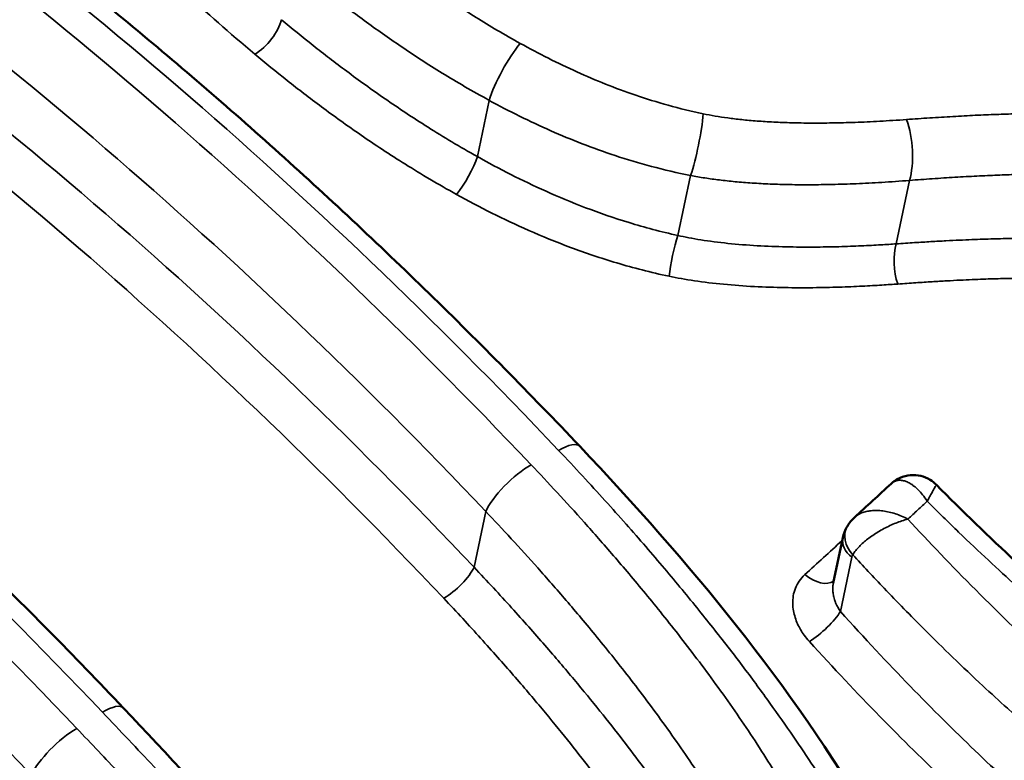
# Model space of a CAD drawing. Header units: millimetres. Extents: x 0 to 14369, y -869 to 2970.
# Tile 756 of 787: x 3840.55 to 3843.73, y 1910.87 to 1913.27. Entities that reach past the tile are written whole.
import ezdxf

# ---------------------------------------------------------------- set-up
doc = ezdxf.new("R2010")
doc.units = ezdxf.units.MM
doc.header["$LTSCALE"] = 10
doc.layers.add('Sichtbar (ISO)', color=7, linetype='Continuous', lineweight=50)
doc.layers.add('Sichtbar schmal (ISO)', color=7, linetype='Continuous', lineweight=35)

msp = doc.modelspace()

# ---------------------------------------------------------------- linework, layer by layer
at = {"layer": 'Sichtbar (ISO)'}
msp.add_line((3843.2114, 1911.5897), (3843.1805, 1911.4428), dxfattribs=at)
msp.add_ellipse((3843.3093, 1911.569), major_axis=(-0.0978, 0.0206), ratio=0.686712, start_param=6.283027, end_param=6.283179, dxfattribs=at)
for points, knots in [([(3842.3601, 1911.8859), (3842.1994, 1912.0554), (3842.0367, 1912.2205), (3841.7078, 1912.5411), (3841.5415, 1912.6966), (3841.2061, 1912.9975), (3841.0369, 1913.1429), (3840.6962, 1913.4231), (3840.5246, 1913.5578), (3840.1799, 1913.8161), (3840.0067, 1913.9397), (3839.8329, 1914.0575)], [3.4592064, 3.4592064, 3.4592064, 3.4592064, 3.5203651, 3.5203651, 3.5815237, 3.5815237, 3.6426824, 3.6426824, 3.703841, 3.703841, 3.7649997, 3.7649997, 3.7649997, 3.7649997]), ([(3840.8845, 1911.0388), (3840.724, 1911.2081), (3840.5615, 1911.3729), (3840.2329, 1911.693), (3840.0669, 1911.8483), (3839.7318, 1912.1488), (3839.5628, 1912.294), (3839.2225, 1912.5737), (3839.0512, 1912.7083), (3838.7069, 1912.9662), (3838.5339, 1913.0897), (3838.3603, 1913.2073)], [3.4595831, 3.4595831, 3.4595831, 3.4595831, 3.5206665, 3.5206665, 3.5817498, 3.5817498, 3.6428331, 3.6428331, 3.7039164, 3.7039164, 3.7649997, 3.7649997, 3.7649997, 3.7649997]), ([(3843.3676, 1911.7647), (3843.3761, 1911.7725), (3843.3861, 1911.7791), (3843.4071, 1911.7884), (3843.4184, 1911.7913), (3843.4409, 1911.7933), (3843.4523, 1911.7924), (3843.4739, 1911.7872), (3843.4844, 1911.7828), (3843.5011, 1911.7726), (3843.5078, 1911.7672), (3843.5137, 1911.7612)], [0, 0, 0, 0, 0.00352557, 0.00352557, 0.00696336, 0.00696336, 0.01034051, 0.01034051, 0.01369874, 0.01369874, 0.01628336, 0.01628336, 0.01628336, 0.01628336])]:
    msp.add_open_spline(points, degree=3, knots=knots, dxfattribs=at)
for points in [[(3842.3601, 1911.8859), (3842.7116, 1911.5149), (3843.0471, 1911.1126), (3843.3042, 1910.669)], [(3843.2487, 1911.6555), (3843.2884, 1911.6919), (3843.328, 1911.7283), (3843.3676, 1911.7647)], [(3843.5137, 1911.7612), (3843.681, 1911.5924), (3843.8579, 1911.4237), (3844.0532, 1911.2777)], [(3843.2258, 1911.6272), (3843.2319, 1911.6377), (3843.2398, 1911.6473), (3843.2487, 1911.6555)], [(3843.2114, 1911.5897), (3843.2142, 1911.6028), (3843.219, 1911.6156), (3843.2258, 1911.6272)], [(3840.8845, 1911.0388), (3841.1689, 1910.7389), (3841.4481, 1910.4195), (3841.7698, 1910.1314)]]:
    msp.add_open_spline(points, degree=3, dxfattribs=at)
at = {"layer": 'Sichtbar schmal (ISO)'}
for p, q in [((3842.029, 1912.8231), (3842.0674, 1913.0052)), ((3842.6779, 1912.5679), (3842.7188, 1912.7621)), ((3843.3837, 1912.5408), (3843.427, 1912.7461)), ((3842.0183, 1911.4943), (3842.0564, 1911.6751)), ((3843.2405, 1911.5267), (3843.2034, 1911.3512)), ((3842.5086, 1911.4859), (3842.5083, 1911.4862))]:
    msp.add_line(p, q, dxfattribs=at)
for centre, major_axis, ratio, start_param, end_param in [((3841.8316, 1906.2524), (6.055, -10.4876), 0.57735, 1.736719, 2.266465), ((3841.7256, 1906.1912), (5.98, -10.3577), 0.57735, 1.732164, 2.27068), ((3841.7256, 1906.1912), (5.855, -10.1412), 0.57735, 1.72286, 2.273435), ((3841.6549, 1906.1504), (5.805, -10.0546), 0.57735, 1.72286, 2.273435), ((3839.0168, 1904.6273), (-6.055, 10.4876), 0.57735, 5.105332, 5.408057), ((3838.931, 1904.5777), (6.055, -10.4876), 0.57735, 1.964116, 2.266465), ((3838.8249, 1904.5165), (5.98, -10.3577), 0.57735, 1.964116, 2.27068), ((3838.8249, 1904.5165), (5.855, -10.1412), 0.57735, 1.960268, 2.273435), ((3838.7542, 1904.4757), (5.805, -10.0546), 0.57735, 1.960268, 2.273436), ((3841.3244, 1913.2255), (0.064, 0.0768), 0.43875, 4.014642, 5.585438), ((3837.5442, 1903.7771), (-6.055, 10.4876), 0.57735, 5.105709, 5.408057), ((3842.1382, 1913.089), (-0.0724, -0.1314), 0.206552, 3.96146, 5.512117), ((3837.4584, 1903.7275), (6.055, -10.4876), 0.57735, 1.963739, 2.266465), ((3837.3523, 1903.6663), (5.98, -10.3577), 0.57735, 1.963739, 2.27068), ((3842.7256, 1912.8654), (-0.03, -0.147), 0.128597, 0.817546, 2.310372), ((3843.3801, 1912.8501), (0.0115, -0.1496), 0.369637, 0.774109, 2.213817), ((3841.9818, 1912.7673), (0.0487, 0.0873), 0.201333, 3.964823, 5.513195), ((3842.6734, 1912.499), (0.0209, 0.0978), 0.13714, 0.81878, 2.299951), ((3843.415, 1912.4715), (-0.0069, 0.0998), 0.376307, 0.776943, 2.196385), ((3842.2512, 1911.7827), (0.1089, 0.1032), 0.312644, 0, 0.917484), ((3842.1625, 1911.7363), (-0.1089, -0.1032), 0.312928, 4.059001, 5.629798), ((3843.3122, 1911.5769), (-0.0864, 0.0503), 0.770636, 0.000048, 1.179805), ((3843.7516, 1911.4841), (-11.1079, -10.1101), 0.029076, 4.734833, 4.745653), ((3843.3093, 1911.569), (-0.0978, 0.0206), 0.686712, 0, 0.944702), ((3843.2386, 1911.6365), (-0.0675, 0.0738), 0.617646, 1.785431, 1.796258), ((3843.2639, 1911.5098), (-0.0124, 0.0318), 0.651479, 0.471806, 0.782707), ((3841.9476, 1911.4535), (0.0727, 0.0686), 0.310024, 4.059768, 5.630564), ((3843.1188, 1911.5268), (0.0675, -0.0738), 0.617227, 4.923701, 6.193121), ((3843.1346, 1911.3088), (-0.0741, -0.0672), 0.244724, 0.924474, 2.488672), ((3840.7757, 1910.9356), (0.1089, 0.1032), 0.312928, 6.283185, 7.200594), ((3840.6928, 1910.883), (-0.1089, -0.1032), 0.312644, 4.059077, 5.629873)]:
    msp.add_ellipse(centre, major_axis=major_axis, ratio=ratio, start_param=start_param, end_param=end_param, dxfattribs=at)
for points, knots in [([(3840.7543, 1913.7262), (3840.8002, 1913.6632), (3840.8515, 1913.6002), (3840.9062, 1913.5386), (3840.9609, 1913.4771), (3841.019, 1913.417), (3841.0855, 1913.3536), (3841.1519, 1913.2901), (3841.2267, 1913.2232), (3841.3091, 1913.1546)], [0, 0, 0, 0, 0.3333333, 0.3333333, 0.3333333, 0.6666667, 0.6666667, 0.6666667, 1, 1, 1, 1]), ([(3841.5616, 1913.6117), (3841.5996, 1913.58), (3841.6374, 1913.5495), (3841.6744, 1913.5205), (3841.7114, 1913.4915), (3841.7475, 1913.464), (3841.7845, 1913.4368), (3841.8215, 1913.4097), (3841.8593, 1913.3828), (3841.899, 1913.3558), (3841.9386, 1913.3287), (3841.9802, 1913.3015), (3842.0247, 1913.2738), (3842.0693, 1913.246), (3842.1169, 1913.2177), (3842.1677, 1913.1896)], [0, 0, 0, 0, 0.2, 0.2, 0.2, 0.4, 0.4, 0.4, 0.6, 0.6, 0.6, 0.8, 0.8, 0.8, 1, 1, 1, 1]), ([(3841.4326, 1913.4441), (3841.4717, 1913.4115), (3841.5107, 1913.38), (3841.549, 1913.3501), (3841.5873, 1913.3201), (3841.6249, 1913.2917), (3841.6634, 1913.2635), (3841.702, 1913.2353), (3841.7415, 1913.2074), (3841.7831, 1913.1792), (3841.8247, 1913.1511), (3841.8683, 1913.1226), (3841.9155, 1913.0935), (3841.9627, 1913.0644), (3842.0135, 1913.0347), (3842.0674, 1913.0052)], [0, 0, 0, 0, 0.2, 0.2, 0.2, 0.4, 0.4, 0.4, 0.6, 0.6, 0.6, 0.8, 0.8, 0.8, 1, 1, 1, 1]), ([(3841.3951, 1913.2663), (3841.4284, 1913.2385), (3841.4629, 1913.2104), (3841.4979, 1913.1827), (3841.5329, 1913.1551), (3841.5682, 1913.1279), (3841.6067, 1913.0992), (3841.6452, 1913.0705), (3841.687, 1913.0403), (3841.7307, 1913.0101), (3841.7745, 1912.9798), (3841.8201, 1912.9494), (3841.8696, 1912.9182), (3841.9191, 1912.8869), (3841.9724, 1912.8549), (3842.029, 1912.8231)], [0, 0, 0, 0, 0.2, 0.2, 0.2, 0.4, 0.4, 0.4, 0.6, 0.6, 0.6, 0.8, 0.8, 0.8, 1, 1, 1, 1]), ([(3842.1677, 1913.1896), (3842.2279, 1913.1563), (3842.2896, 1913.1252), (3842.3511, 1913.0974), (3842.4126, 1913.0695), (3842.4738, 1913.0449), (3842.5412, 1913.022), (3842.6085, 1912.9991), (3842.682, 1912.9779), (3842.7598, 1912.9616)], [0.0000001, 0.0000001, 0.0000001, 0.0000001, 0.3333333, 0.3333333, 0.3333333, 0.6666667, 0.6666667, 0.6666667, 1, 1, 1, 1]), ([(3841.3091, 1913.1546), (3841.343, 1913.1263), (3841.3782, 1913.0977), (3841.4139, 1913.0694), (3841.4496, 1913.0412), (3841.4858, 1913.0134), (3841.5253, 1912.9841), (3841.5648, 1912.9547), (3841.6077, 1912.9239), (3841.6527, 1912.8928), (3841.6978, 1912.8618), (3841.7449, 1912.8306), (3841.7961, 1912.7985), (3841.8473, 1912.7665), (3841.9024, 1912.7335), (3841.9615, 1912.7007)], [0, 0, 0, 0, 0.2, 0.2, 0.2, 0.4, 0.4, 0.4, 0.6, 0.6, 0.6, 0.8, 0.8, 0.8, 0.9999999, 0.9999999, 0.9999999, 0.9999999]), ([(3842.0674, 1913.0052), (3842.1319, 1912.97), (3842.199, 1912.9367), (3842.2663, 1912.9071), (3842.3335, 1912.8774), (3842.4006, 1912.8511), (3842.4752, 1912.8264), (3842.5499, 1912.8018), (3842.6321, 1912.7792), (3842.7188, 1912.7621)], [0.0000001, 0.0000001, 0.0000001, 0.0000001, 0.3333333, 0.3333333, 0.3333333, 0.6666667, 0.6666667, 0.6666667, 1, 1, 1, 1]), ([(3842.7598, 1912.9616), (3842.7723, 1912.959), (3842.7853, 1912.9566), (3842.7984, 1912.9544), (3842.8115, 1912.9521), (3842.8247, 1912.9501), (3842.8389, 1912.9482), (3842.8531, 1912.9463), (3842.8683, 1912.9444), (3842.8841, 1912.9428), (3842.8999, 1912.9411), (3842.9164, 1912.9396), (3842.9336, 1912.9383), (3842.9508, 1912.937), (3842.9688, 1912.9359), (3842.9875, 1912.9349), (3843.0063, 1912.9339), (3843.0257, 1912.9332), (3843.046, 1912.9326), (3843.0662, 1912.9321), (3843.0872, 1912.9318), (3843.109, 1912.9317), (3843.1308, 1912.9316), (3843.1534, 1912.9317), (3843.177, 1912.9321), (3843.2006, 1912.9324), (3843.2252, 1912.9331), (3843.2508, 1912.934), (3843.2764, 1912.9349), (3843.3031, 1912.9361), (3843.3308, 1912.9376), (3843.3586, 1912.9392), (3843.3875, 1912.941), (3843.4175, 1912.9432)], [0, 0, 0, 0, 0.0909091, 0.0909091, 0.0909091, 0.1818182, 0.1818182, 0.1818182, 0.2727273, 0.2727273, 0.2727273, 0.3636364, 0.3636364, 0.3636364, 0.4545455, 0.4545455, 0.4545455, 0.5454545, 0.5454545, 0.5454545, 0.6363636, 0.6363636, 0.6363636, 0.7272727, 0.7272727, 0.7272727, 0.8181818, 0.8181818, 0.8181818, 0.9090909, 0.9090909, 0.9090909, 1, 1, 1, 1]), ([(3843.4175, 1912.9432), (3843.4425, 1912.945), (3843.4674, 1912.9467), (3843.4924, 1912.9484), (3843.5174, 1912.95), (3843.5424, 1912.9515), (3843.5671, 1912.9529), (3843.5919, 1912.9544), (3843.6163, 1912.9556), (3843.6398, 1912.9568), (3843.6634, 1912.9579), (3843.686, 1912.9588), (3843.7076, 1912.9596), (3843.7293, 1912.9604), (3843.75, 1912.9611), (3843.7697, 1912.9616), (3843.7894, 1912.9621), (3843.8083, 1912.9624), (3843.8263, 1912.9626), (3843.8442, 1912.9628), (3843.8614, 1912.9629), (3843.8779, 1912.9629), (3843.8944, 1912.9628), (3843.9101, 1912.9626), (3843.9251, 1912.9623), (3843.9402, 1912.962), (3843.9545, 1912.9616), (3843.9688, 1912.961), (3843.9831, 1912.9604), (3843.9974, 1912.9596), (3844.0128, 1912.9585), (3844.0283, 1912.9574), (3844.0449, 1912.956), (3844.0623, 1912.9539)], [0, 0, 0, 0, 0.0909091, 0.0909091, 0.0909091, 0.1818182, 0.1818182, 0.1818182, 0.2727273, 0.2727273, 0.2727273, 0.3636364, 0.3636364, 0.3636364, 0.4545455, 0.4545455, 0.4545455, 0.5454545, 0.5454545, 0.5454545, 0.6363636, 0.6363636, 0.6363636, 0.7272727, 0.7272727, 0.7272727, 0.8181818, 0.8181818, 0.8181818, 0.9090909, 0.9090909, 0.9090909, 0.9999995, 0.9999995, 0.9999995, 0.9999995]), ([(3842.029, 1912.8231), (3842.0643, 1912.8033), (3842.1009, 1912.7838), (3842.1376, 1912.7652), (3842.1744, 1912.7466), (3842.2113, 1912.7289), (3842.2513, 1912.711), (3842.2913, 1912.693), (3842.3345, 1912.675), (3842.3792, 1912.6579), (3842.424, 1912.6409), (3842.4704, 1912.6247), (3842.52, 1912.6095), (3842.5696, 1912.5943), (3842.6225, 1912.5801), (3842.6779, 1912.5679)], [0, 0, 0, 0, 0.2, 0.2, 0.2, 0.4, 0.4, 0.4, 0.6, 0.6, 0.6, 0.8, 0.8, 0.8, 0.9999991, 0.9999991, 0.9999991, 0.9999991]), ([(3842.7188, 1912.7621), (3842.7341, 1912.7591), (3842.7496, 1912.7565), (3842.7651, 1912.7541), (3842.7805, 1912.7517), (3842.7958, 1912.7496), (3842.8121, 1912.7476), (3842.8283, 1912.7456), (3842.8454, 1912.7437), (3842.8631, 1912.742), (3842.8807, 1912.7404), (3842.8989, 1912.7389), (3842.9178, 1912.7377), (3842.9366, 1912.7364), (3842.9562, 1912.7353), (3842.9764, 1912.7345), (3842.9966, 1912.7337), (3843.0175, 1912.733), (3843.0391, 1912.7326), (3843.0607, 1912.7322), (3843.083, 1912.732), (3843.106, 1912.7321), (3843.129, 1912.7322), (3843.1528, 1912.7325), (3843.1776, 1912.733), (3843.2023, 1912.7336), (3843.2279, 1912.7344), (3843.2546, 1912.7356), (3843.2812, 1912.7367), (3843.3089, 1912.7381), (3843.3376, 1912.7399), (3843.3663, 1912.7416), (3843.3961, 1912.7437), (3843.427, 1912.7461)], [0, 0, 0, 0, 0.0909091, 0.0909091, 0.0909091, 0.1818182, 0.1818182, 0.1818182, 0.2727273, 0.2727273, 0.2727273, 0.3636364, 0.3636364, 0.3636364, 0.4545455, 0.4545455, 0.4545455, 0.5454545, 0.5454545, 0.5454545, 0.6363636, 0.6363636, 0.6363636, 0.7272727, 0.7272727, 0.7272727, 0.8181818, 0.8181818, 0.8181818, 0.9090909, 0.9090909, 0.9090909, 1, 1, 1, 1]), ([(3843.427, 1912.7461), (3843.4516, 1912.748), (3843.4761, 1912.7498), (3843.5007, 1912.7515), (3843.5252, 1912.7532), (3843.5497, 1912.7548), (3843.5739, 1912.7562), (3843.5981, 1912.7577), (3843.622, 1912.759), (3843.6449, 1912.7602), (3843.6679, 1912.7614), (3843.6899, 1912.7624), (3843.7109, 1912.7632), (3843.7319, 1912.7641), (3843.7519, 1912.7647), (3843.7709, 1912.7653), (3843.7899, 1912.7658), (3843.808, 1912.7662), (3843.8251, 1912.7664), (3843.8423, 1912.7666), (3843.8586, 1912.7667), (3843.8742, 1912.7667), (3843.8897, 1912.7667), (3843.9044, 1912.7665), (3843.9183, 1912.7662), (3843.9323, 1912.7659), (3843.9454, 1912.7655), (3843.9582, 1912.7649), (3843.9711, 1912.7644), (3843.9838, 1912.7636), (3843.9972, 1912.7626), (3844.0105, 1912.7616), (3844.0245, 1912.7602), (3844.0379, 1912.7584)], [0, 0, 0, 0, 0.0909091, 0.0909091, 0.0909091, 0.1818182, 0.1818182, 0.1818182, 0.2727273, 0.2727273, 0.2727273, 0.3636364, 0.3636364, 0.3636364, 0.4545455, 0.4545455, 0.4545455, 0.5454545, 0.5454545, 0.5454545, 0.6363636, 0.6363636, 0.6363636, 0.7272727, 0.7272727, 0.7272727, 0.8181818, 0.8181818, 0.8181818, 0.9090909, 0.9090909, 0.9090909, 0.9999996, 0.9999996, 0.9999996, 0.9999996]), ([(3841.9615, 1912.7007), (3841.9986, 1912.6801), (3842.0369, 1912.6599), (3842.0756, 1912.6406), (3842.1142, 1912.6213), (3842.1531, 1912.6029), (3842.1954, 1912.5843), (3842.2377, 1912.5658), (3842.2833, 1912.547), (3842.3308, 1912.5292), (3842.3784, 1912.5115), (3842.4278, 1912.4947), (3842.4807, 1912.479), (3842.5336, 1912.4632), (3842.59, 1912.4485), (3842.6495, 1912.436)], [0, 0, 0, 0, 0.2, 0.2, 0.2, 0.4, 0.4, 0.4, 0.6, 0.6, 0.6, 0.8, 0.8, 0.8, 0.9999986, 0.9999986, 0.9999986, 0.9999986]), ([(3842.6779, 1912.5679), (3842.7006, 1912.5628), (3842.7251, 1912.5582), (3842.7522, 1912.5538), (3842.7793, 1912.5495), (3842.809, 1912.5456), (3842.8397, 1912.5425), (3842.8704, 1912.5393), (3842.9021, 1912.5368), (3842.9338, 1912.5349), (3842.9654, 1912.5331), (3842.9969, 1912.5319), (3843.0276, 1912.5312), (3843.0582, 1912.5305), (3843.0879, 1912.5303), (3843.1164, 1912.5304), (3843.1449, 1912.5305), (3843.1722, 1912.531), (3843.1981, 1912.5317), (3843.224, 1912.5324), (3843.2484, 1912.5334), (3843.271, 1912.5344), (3843.2937, 1912.5354), (3843.3146, 1912.5365), (3843.3334, 1912.5376), (3843.3523, 1912.5387), (3843.3691, 1912.5398), (3843.3837, 1912.5408)], [0, 0, 0, 0, 0.1111111, 0.1111111, 0.1111111, 0.2222222, 0.2222222, 0.2222222, 0.3333333, 0.3333333, 0.3333333, 0.4444444, 0.4444444, 0.4444444, 0.5555556, 0.5555556, 0.5555556, 0.6666667, 0.6666667, 0.6666667, 0.7777778, 0.7777778, 0.7777778, 0.8888889, 0.8888889, 0.8888889, 1, 1, 1, 1]), ([(3843.3837, 1912.5408), (3843.4045, 1912.5422), (3843.4242, 1912.5435), (3843.4429, 1912.5447), (3843.4617, 1912.5459), (3843.4794, 1912.547), (3843.4963, 1912.548), (3843.5132, 1912.549), (3843.5292, 1912.5499), (3843.5445, 1912.5507), (3843.5598, 1912.5515), (3843.5744, 1912.5522), (3843.5883, 1912.5528), (3843.6021, 1912.5535), (3843.6154, 1912.5541), (3843.628, 1912.5546), (3843.6406, 1912.5551), (3843.6526, 1912.5556), (3843.6642, 1912.556), (3843.6757, 1912.5564), (3843.6868, 1912.5567), (3843.6977, 1912.557), (3843.7085, 1912.5573), (3843.7191, 1912.5576), (3843.7296, 1912.5578), (3843.7401, 1912.5581), (3843.7504, 1912.5583), (3843.7608, 1912.5584), (3843.7712, 1912.5586), (3843.7816, 1912.5587), (3843.7921, 1912.5588), (3843.8026, 1912.5588), (3843.8131, 1912.5589), (3843.8237, 1912.5588), (3843.8342, 1912.5588), (3843.8449, 1912.5587), (3843.8554, 1912.5586), (3843.8659, 1912.5584), (3843.8764, 1912.5582), (3843.8873, 1912.5579), (3843.8983, 1912.5576), (3843.9097, 1912.5573), (3843.9215, 1912.5567), (3843.9333, 1912.5562), (3843.9455, 1912.5555), (3843.9578, 1912.5546), (3843.97, 1912.5538), (3843.9823, 1912.5527), (3843.9943, 1912.5514)], [0, 0, 0, 0, 0.0625, 0.0625, 0.0625, 0.125, 0.125, 0.125, 0.1875, 0.1875, 0.1875, 0.25, 0.25, 0.25, 0.3125, 0.3125, 0.3125, 0.375, 0.375, 0.375, 0.4375, 0.4375, 0.4375, 0.5, 0.5, 0.5, 0.5625, 0.5625, 0.5625, 0.625, 0.625, 0.625, 0.6875, 0.6875, 0.6875, 0.75, 0.75, 0.75, 0.8125, 0.8125, 0.8125, 0.875, 0.875, 0.875, 0.9375, 0.9375, 0.9375, 1, 1, 1, 1]), ([(3843.3886, 1912.4109), (3843.4091, 1912.4124), (3843.4286, 1912.4138), (3843.4471, 1912.415), (3843.4656, 1912.4162), (3843.4832, 1912.4173), (3843.4998, 1912.4184), (3843.5165, 1912.4194), (3843.5323, 1912.4203), (3843.5473, 1912.4211), (3843.5624, 1912.4219), (3843.5767, 1912.4227), (3843.5904, 1912.4233), (3843.604, 1912.424), (3843.617, 1912.4246), (3843.6294, 1912.4251), (3843.6418, 1912.4257), (3843.6536, 1912.4261), (3843.6649, 1912.4265), (3843.6762, 1912.427), (3843.6871, 1912.4273), (3843.6977, 1912.4276), (3843.7083, 1912.428), (3843.7186, 1912.4283), (3843.7289, 1912.4285), (3843.7391, 1912.4287), (3843.7491, 1912.4289), (3843.7592, 1912.4291), (3843.7693, 1912.4293), (3843.7794, 1912.4294), (3843.7895, 1912.4295), (3843.7997, 1912.4296), (3843.8098, 1912.4296), (3843.82, 1912.4296), (3843.8302, 1912.4296), (3843.8403, 1912.4295), (3843.8504, 1912.4294), (3843.8604, 1912.4292), (3843.8703, 1912.429), (3843.8806, 1912.4287), (3843.8909, 1912.4284), (3843.9016, 1912.4281), (3843.9126, 1912.4275), (3843.9235, 1912.427), (3843.9347, 1912.4263), (3843.9454, 1912.4255), (3843.9562, 1912.4247), (3843.9665, 1912.4237), (3843.9767, 1912.4225)], [0, 0, 0, 0, 0.0625, 0.0625, 0.0625, 0.125, 0.125, 0.125, 0.1875, 0.1875, 0.1875, 0.25, 0.25, 0.25, 0.3125, 0.3125, 0.3125, 0.375, 0.375, 0.375, 0.4375, 0.4375, 0.4375, 0.5, 0.5, 0.5, 0.5625, 0.5625, 0.5625, 0.625, 0.625, 0.625, 0.6875, 0.6875, 0.6875, 0.75, 0.75, 0.75, 0.8125, 0.8125, 0.8125, 0.875, 0.875, 0.875, 0.9375, 0.9375, 0.9375, 1, 1, 1, 1]), ([(3843.2275, 1910.6692), (3843.2111, 1910.6975), (3843.1936, 1910.7266), (3843.1752, 1910.7564), (3843.1569, 1910.7861), (3843.1376, 1910.8165), (3843.1169, 1910.8483), (3843.0962, 1910.8802), (3843.0739, 1910.9135), (3843.0504, 1910.9478), (3843.0268, 1910.9822), (3843.0019, 1911.0177), (3842.9755, 1911.0545), (3842.949, 1911.0913), (3842.921, 1911.1294), (3842.8913, 1911.1688), (3842.8616, 1911.2082), (3842.8302, 1911.2489), (3842.7969, 1911.2911), (3842.7637, 1911.3332), (3842.7285, 1911.3768), (3842.6914, 1911.4218), (3842.6543, 1911.4668), (3842.6152, 1911.5131), (3842.5738, 1911.561), (3842.5324, 1911.6089), (3842.4887, 1911.6585), (3842.4418, 1911.7103), (3842.395, 1911.7622), (3842.3449, 1911.8164), (3842.2918, 1911.8725)], [0, 0, 0, 0, 0.1, 0.1, 0.1, 0.2, 0.2, 0.2, 0.3, 0.3, 0.3, 0.4, 0.4, 0.4, 0.5, 0.5, 0.5, 0.6, 0.6, 0.6, 0.7, 0.7, 0.7, 0.8, 0.8, 0.8, 0.9, 0.9, 0.9, 1, 1, 1, 1]), ([(3842.203, 1911.8261), (3842.2305, 1911.7971), (3842.2869, 1911.7368), (3842.3741, 1911.6409), (3842.4681, 1911.534), (3842.5709, 1911.4125), (3842.685, 1911.2708), (3842.809, 1911.1064), (3842.9295, 1910.9322), (3843.0369, 1910.758), (3843.125, 1910.5906), (3843.1698, 1910.4808), (3843.1872, 1910.4265)], [0, 0, 0, 0, 0.1, 0.2, 0.3, 0.4, 0.5, 0.6, 0.7, 0.8, 0.9, 0.9999993, 0.9999993, 0.9999993, 0.9999993]), ([(3843.3676, 1911.7647), (3843.369, 1911.766), (3843.3705, 1911.7672), (3843.372, 1911.7682), (3843.3749, 1911.7703), (3843.3779, 1911.7719), (3843.3813, 1911.7732), (3843.3847, 1911.7744), (3843.3885, 1911.7753), (3843.3924, 1911.7756), (3843.3963, 1911.7759), (3843.4004, 1911.7757), (3843.4045, 1911.7749), (3843.4086, 1911.7742), (3843.4126, 1911.7731), (3843.4166, 1911.7715), (3843.4206, 1911.77), (3843.4246, 1911.768), (3843.4287, 1911.7656), (3843.4329, 1911.7632), (3843.4371, 1911.7603), (3843.4414, 1911.7569), (3843.4458, 1911.7535), (3843.4503, 1911.7495), (3843.455, 1911.7449), (3843.4597, 1911.7402), (3843.4645, 1911.7349), (3843.4694, 1911.7288), (3843.4743, 1911.7226), (3843.4794, 1911.7158), (3843.4843, 1911.708)], [0.1350204, 0.1350204, 0.1350204, 0.1350204, 0.1818182, 0.1818182, 0.1818182, 0.2727273, 0.2727273, 0.2727273, 0.3636364, 0.3636364, 0.3636364, 0.4545455, 0.4545455, 0.4545455, 0.5454545, 0.5454545, 0.5454545, 0.6363636, 0.6363636, 0.6363636, 0.7272727, 0.7272727, 0.7272727, 0.8181818, 0.8181818, 0.8181818, 0.9090909, 0.9090909, 0.9090909, 1, 1, 1, 1]), ([(3843.4843, 1911.708), (3843.4879, 1911.7147), (3843.4912, 1911.7206), (3843.494, 1911.7257), (3843.4968, 1911.7309), (3843.4993, 1911.7353), (3843.5013, 1911.7391), (3843.5034, 1911.7429), (3843.5052, 1911.7461), (3843.5067, 1911.7488), (3843.5081, 1911.7514), (3843.5093, 1911.7536), (3843.5103, 1911.7554), (3843.5113, 1911.7571), (3843.5121, 1911.7585), (3843.5126, 1911.7594), (3843.5132, 1911.7604), (3843.5135, 1911.761), (3843.5136, 1911.7612), (3843.5137, 1911.7612), (3843.5137, 1911.7612), (3843.5137, 1911.7612)], [0, 0, 0, 0, 0.0909091, 0.0909091, 0.0909091, 0.1818182, 0.1818182, 0.1818182, 0.2727273, 0.2727273, 0.2727273, 0.3636364, 0.3636364, 0.3636364, 0.4545455, 0.4545455, 0.4545455, 0.5454545, 0.5454545, 0.5454545, 0.563704, 0.563704, 0.563704, 0.563704]), ([(3843.4843, 1911.708), (3843.474, 1911.6985), (3843.4637, 1911.6889), (3843.4532, 1911.6793), (3843.4428, 1911.6697), (3843.4323, 1911.6599), (3843.4217, 1911.6502)], [0, 0, 0, 0, 0.5, 0.5, 0.5, 1, 1, 1, 1]), ([(3844.0157, 1911.2339), (3843.9904, 1911.2529), (3843.9645, 1911.273), (3843.9383, 1911.294), (3843.9121, 1911.315), (3843.8856, 1911.3368), (3843.8581, 1911.3601), (3843.8305, 1911.3834), (3843.802, 1911.4081), (3843.7727, 1911.4342), (3843.7433, 1911.4603), (3843.7131, 1911.4878), (3843.682, 1911.5168), (3843.6509, 1911.5457), (3843.6189, 1911.5761), (3843.5859, 1911.608), (3843.553, 1911.6398), (3843.5191, 1911.6732), (3843.4843, 1911.708)], [0, 0, 0, 0, 0.166667, 0.166667, 0.166667, 0.333333, 0.333333, 0.333333, 0.5, 0.5, 0.5, 0.666667, 0.666667, 0.666667, 0.833333, 0.833333, 0.833333, 1, 1, 1, 1]), ([(3842.0564, 1911.6751), (3842.0832, 1911.6468), (3842.1108, 1911.6172), (3842.1388, 1911.5868), (3842.1668, 1911.5563), (3842.1951, 1911.5251), (3842.2245, 1911.492), (3842.2539, 1911.459), (3842.2845, 1911.4241), (3842.3163, 1911.3869), (3842.3482, 1911.3497), (3842.3815, 1911.3102), (3842.4166, 1911.2674), (3842.4516, 1911.2246), (3842.4885, 1911.1786), (3842.5268, 1911.129), (3842.5651, 1911.0794), (3842.6049, 1911.0262), (3842.644, 1910.9715), (3842.683, 1910.9169), (3842.7213, 1910.8608), (3842.7573, 1910.805), (3842.7932, 1910.7492), (3842.8268, 1910.6936), (3842.857, 1910.6397), (3842.8871, 1910.5857), (3842.9139, 1910.5332), (3842.9368, 1910.482), (3842.9598, 1910.4308), (3842.979, 1910.3807), (3842.993, 1910.3332)], [0, 0, 0, 0, 0.1, 0.1, 0.1, 0.2, 0.2, 0.2, 0.3, 0.3, 0.3, 0.4, 0.4, 0.4, 0.5, 0.5, 0.5, 0.6, 0.6, 0.6, 0.7, 0.7, 0.7, 0.8, 0.8, 0.8, 0.9, 0.9, 0.9, 0.9999997, 0.9999997, 0.9999997, 0.9999997]), ([(3843.4217, 1911.6502), (3843.4148, 1911.6538), (3843.408, 1911.6571), (3843.4012, 1911.6599), (3843.3944, 1911.6628), (3843.3878, 1911.6653), (3843.3811, 1911.6675), (3843.3743, 1911.6696), (3843.3675, 1911.6715), (3843.3607, 1911.6731), (3843.354, 1911.6746), (3843.3472, 1911.6758), (3843.3407, 1911.6766), (3843.3341, 1911.6774), (3843.3276, 1911.6779), (3843.3214, 1911.678), (3843.3151, 1911.6781), (3843.3091, 1911.6779), (3843.3033, 1911.6773), (3843.2975, 1911.6767), (3843.292, 1911.6758), (3843.2868, 1911.6746), (3843.2816, 1911.6733), (3843.2767, 1911.6718), (3843.272, 1911.6699), (3843.2711, 1911.6696), (3843.2702, 1911.6692), (3843.2693, 1911.6688), (3843.2657, 1911.6672), (3843.2622, 1911.6653), (3843.2588, 1911.6632), (3843.2553, 1911.661), (3843.2519, 1911.6585), (3843.2487, 1911.6555)], [0, 0, 0, 0, 0.0909091, 0.0909091, 0.0909091, 0.1818182, 0.1818182, 0.1818182, 0.2727273, 0.2727273, 0.2727273, 0.3636364, 0.3636364, 0.3636364, 0.4545455, 0.4545455, 0.4545455, 0.5454545, 0.5454545, 0.5454545, 0.6363636, 0.6363636, 0.6363636, 0.7272727, 0.7272727, 0.7272727, 0.7453525, 0.7453525, 0.7453525, 0.8181818, 0.8181818, 0.8181818, 0.8950876, 0.8950876, 0.8950876, 0.8950876]), ([(3843.2434, 1911.5345), (3843.2462, 1911.5393), (3843.2495, 1911.5441), (3843.2531, 1911.5487), (3843.2567, 1911.5532), (3843.2606, 1911.5576), (3843.2647, 1911.5619), (3843.2688, 1911.5661), (3843.2731, 1911.5702), (3843.2776, 1911.5742), (3843.2821, 1911.5782), (3843.2869, 1911.5821), (3843.2919, 1911.586), (3843.297, 1911.5899), (3843.3023, 1911.5938), (3843.3079, 1911.5976), (3843.3135, 1911.6014), (3843.3194, 1911.6052), (3843.3254, 1911.6088), (3843.3315, 1911.6125), (3843.3377, 1911.616), (3843.344, 1911.6194), (3843.3504, 1911.6228), (3843.3568, 1911.626), (3843.3634, 1911.629), (3843.3699, 1911.632), (3843.3764, 1911.6348), (3843.3829, 1911.6374), (3843.3893, 1911.6399), (3843.3957, 1911.6423), (3843.4022, 1911.6444), (3843.4086, 1911.6465), (3843.4152, 1911.6485), (3843.4217, 1911.6502)], [0.0000117, 0.0000117, 0.0000117, 0.0000117, 0.0909091, 0.0909091, 0.0909091, 0.1818182, 0.1818182, 0.1818182, 0.2727273, 0.2727273, 0.2727273, 0.3636364, 0.3636364, 0.3636364, 0.4545455, 0.4545455, 0.4545455, 0.5454545, 0.5454545, 0.5454545, 0.6363636, 0.6363636, 0.6363636, 0.7272727, 0.7272727, 0.7272727, 0.8181818, 0.8181818, 0.8181818, 0.9090909, 0.9090909, 0.9090909, 1, 1, 1, 1]), ([(3843.4217, 1911.6502), (3843.49, 1911.5761), (3843.5631, 1911.4993), (3843.641, 1911.4209), (3843.7189, 1911.3425), (3843.8016, 1911.2625), (3843.8927, 1911.1795), (3843.9838, 1911.0964), (3844.0833, 1911.0102), (3844.1917, 1910.9236)], [0, 0, 0, 0, 0.3333333, 0.3333333, 0.3333333, 0.6666667, 0.6666667, 0.6666667, 0.9999999, 0.9999999, 0.9999999, 0.9999999]), ([(3843.2434, 1911.5345), (3843.276, 1911.4992), (3843.3099, 1911.463), (3843.345, 1911.4262), (3843.3868, 1911.3824), (3843.4303, 1911.3378), (3843.4753, 1911.2928), (3843.5351, 1911.233), (3843.5976, 1911.1725), (3843.6646, 1911.1102), (3843.6903, 1911.0863), (3843.7166, 1911.0622), (3843.7437, 1911.0378), (3843.8416, 1910.9497), (3843.9499, 1910.8576), (3844.0672, 1910.7663)], [0.0000001, 0.0000001, 0.0000001, 0.0000001, 0.1522298, 0.1522298, 0.1522298, 0.3333333, 0.3333333, 0.3333333, 0.574425, 0.574425, 0.574425, 0.6666667, 0.6666667, 0.6666667, 1, 1, 1, 1]), ([(3842.0183, 1911.4943), (3842.0612, 1911.4489), (3842.1016, 1911.4052), (3842.1397, 1911.3632), (3842.1778, 1911.3211), (3842.2136, 1911.2807), (3842.2472, 1911.242), (3842.2809, 1911.2033), (3842.3123, 1911.1664), (3842.342, 1911.1309), (3842.3716, 1911.0954), (3842.3994, 1911.0614), (3842.4257, 1911.0288), (3842.4519, 1910.9961), (3842.4765, 1910.9649), (3842.4997, 1910.9348), (3842.5229, 1910.9048), (3842.5447, 1910.876), (3842.5652, 1910.8482), (3842.5858, 1910.8205), (3842.6051, 1910.7939), (3842.6234, 1910.7683), (3842.6417, 1910.7426), (3842.6589, 1910.7179), (3842.6751, 1910.6941), (3842.6914, 1910.6703), (3842.7067, 1910.6474), (3842.7212, 1910.6253), (3842.7357, 1910.6032), (3842.7493, 1910.5818), (3842.7622, 1910.5612), (3842.7751, 1910.5406), (3842.7872, 1910.5206), (3842.7987, 1910.5014), (3842.8102, 1910.4821), (3842.821, 1910.4634), (3842.8312, 1910.4455), (3842.8413, 1910.4275), (3842.8508, 1910.4101), (3842.8597, 1910.3934), (3842.8686, 1910.3768), (3842.8769, 1910.3607), (3842.8846, 1910.3453), (3842.8923, 1910.3299), (3842.8994, 1910.3152), (3842.9059, 1910.3011), (3842.9125, 1910.287), (3842.9186, 1910.2735), (3842.9244, 1910.2599), (3842.9302, 1910.2464), (3842.9359, 1910.2327), (3842.9416, 1910.2179), (3842.9474, 1910.203), (3842.9532, 1910.1871), (3842.9587, 1910.1706)], [0, 0, 0, 0, 0.055556, 0.055556, 0.055556, 0.111111, 0.111111, 0.111111, 0.166667, 0.166667, 0.166667, 0.222222, 0.222222, 0.222222, 0.277778, 0.277778, 0.277778, 0.333333, 0.333333, 0.333333, 0.388889, 0.388889, 0.388889, 0.444444, 0.444444, 0.444444, 0.5, 0.5, 0.5, 0.555556, 0.555556, 0.555556, 0.611111, 0.611111, 0.611111, 0.666667, 0.666667, 0.666667, 0.722222, 0.722222, 0.722222, 0.777778, 0.777778, 0.777778, 0.833333, 0.833333, 0.833333, 0.888889, 0.888889, 0.888889, 0.944444, 0.944444, 0.944444, 1, 1, 1, 1]), ([(3843.1031, 1911.2539), (3843.0967, 1911.261), (3843.0856, 1911.2749), (3843.0744, 1911.2923), (3843.0647, 1911.3107), (3843.0567, 1911.331), (3843.051, 1911.3531), (3843.0485, 1911.3769), (3843.0501, 1911.4017), (3843.0568, 1911.4266), (3843.0692, 1911.4502), (3843.0813, 1911.4641), (3843.0884, 1911.4706)], [0.0000465, 0.0000465, 0.0000465, 0.0000465, 0.1, 0.2, 0.3, 0.4, 0.5, 0.6, 0.7, 0.8, 0.9, 1, 1, 1, 1]), ([(3843.2034, 1911.3512), (3843.2004, 1911.3556), (3843.1978, 1911.3599), (3843.1956, 1911.3638), (3843.1953, 1911.3643), (3843.195, 1911.3648), (3843.1948, 1911.3653), (3843.193, 1911.3687), (3843.1914, 1911.3718), (3843.19, 1911.3749), (3843.1896, 1911.3758), (3843.1892, 1911.3767), (3843.1889, 1911.3775), (3843.1877, 1911.3804), (3843.1865, 1911.3832), (3843.1855, 1911.3862), (3843.185, 1911.3875), (3843.1846, 1911.3889), (3843.1841, 1911.3903), (3843.1833, 1911.3929), (3843.1826, 1911.3956), (3843.1819, 1911.3983), (3843.1814, 1911.4002), (3843.181, 1911.4022), (3843.1806, 1911.4042), (3843.1802, 1911.4066), (3843.1798, 1911.409), (3843.1795, 1911.4114), (3843.1791, 1911.414), (3843.1789, 1911.4166), (3843.1788, 1911.4192), (3843.1787, 1911.4212), (3843.1786, 1911.4232), (3843.1786, 1911.4253), (3843.1786, 1911.4284), (3843.1788, 1911.4317), (3843.1792, 1911.4349), (3843.1794, 1911.4364), (3843.1796, 1911.4379), (3843.1798, 1911.4395), (3843.18, 1911.4406), (3843.1802, 1911.4417), (3843.1805, 1911.4428)], [0.0000326, 0.0000326, 0.0000326, 0.0000326, 0.1, 0.1, 0.1, 0.1132304, 0.1132304, 0.1132304, 0.2, 0.2, 0.2, 0.2238925, 0.2238925, 0.2238925, 0.3, 0.3, 0.3, 0.3345538, 0.3345538, 0.3345538, 0.4, 0.4, 0.4, 0.4455985, 0.4455985, 0.4455985, 0.5, 0.5, 0.5, 0.5564172, 0.5564172, 0.5564172, 0.6, 0.6, 0.6, 0.6673639, 0.6673639, 0.6673639, 0.7, 0.7, 0.7, 0.7232432, 0.7232432, 0.7232432, 0.7232432]), ([(3841.9203, 1911.3939), (3841.9625, 1911.3492), (3842.0022, 1911.3061), (3842.0397, 1911.2646), (3842.0772, 1911.2232), (3842.1124, 1911.1834), (3842.1454, 1911.1453), (3842.1785, 1911.1072), (3842.2093, 1911.0709), (3842.2384, 1911.036), (3842.2674, 1911.0011), (3842.2947, 1910.9677), (3842.3203, 1910.9356), (3842.3459, 1910.9035), (3842.37, 1910.8728), (3842.3926, 1910.8433), (3842.4153, 1910.8139), (3842.4365, 1910.7856), (3842.4565, 1910.7585), (3842.4765, 1910.7314), (3842.4953, 1910.7053), (3842.513, 1910.6802), (3842.5308, 1910.6552), (3842.5474, 1910.6311), (3842.5631, 1910.6078), (3842.5789, 1910.5846), (3842.5936, 1910.5623), (3842.6076, 1910.5408), (3842.6215, 1910.5193), (3842.6346, 1910.4985), (3842.647, 1910.4785), (3842.6593, 1910.4585), (3842.6709, 1910.4392), (3842.6818, 1910.4206), (3842.6928, 1910.402), (3842.703, 1910.384), (3842.7126, 1910.3667), (3842.7222, 1910.3494), (3842.7312, 1910.3328), (3842.7395, 1910.3168), (3842.7478, 1910.3008), (3842.7555, 1910.2855), (3842.7627, 1910.2709), (3842.7698, 1910.2563), (3842.7763, 1910.2423), (3842.7824, 1910.229), (3842.7884, 1910.2157), (3842.7939, 1910.2031), (3842.7991, 1910.1904), (3842.8044, 1910.1777), (3842.8095, 1910.165), (3842.8145, 1910.1514), (3842.8196, 1910.1378), (3842.8246, 1910.1233), (3842.8293, 1910.1082)], [0, 0, 0, 0, 0.055556, 0.055556, 0.055556, 0.111111, 0.111111, 0.111111, 0.166667, 0.166667, 0.166667, 0.222222, 0.222222, 0.222222, 0.277778, 0.277778, 0.277778, 0.333333, 0.333333, 0.333333, 0.388889, 0.388889, 0.388889, 0.444444, 0.444444, 0.444444, 0.5, 0.5, 0.5, 0.555556, 0.555556, 0.555556, 0.611111, 0.611111, 0.611111, 0.666667, 0.666667, 0.666667, 0.722222, 0.722222, 0.722222, 0.777778, 0.777778, 0.777778, 0.833333, 0.833333, 0.833333, 0.888889, 0.888889, 0.888889, 0.944444, 0.944444, 0.944444, 1, 1, 1, 1]), ([(3843.2034, 1911.3512), (3843.2812, 1911.2649), (3843.3564, 1911.1846), (3843.4288, 1911.1098), (3843.5012, 1911.0351), (3843.5709, 1910.9659), (3843.6385, 1910.9011), (3843.7061, 1910.8362), (3843.7718, 1910.7757), (3843.8359, 1910.7188), (3843.9, 1910.6618), (3843.9625, 1910.6085), (3844.0234, 1910.5586)], [0, 0, 0, 0, 0.25, 0.25, 0.25, 0.5, 0.5, 0.5, 0.75, 0.75, 0.75, 1, 1, 1, 1]), ([(3843.1031, 1911.2539), (3843.1811, 1911.1679), (3843.2573, 1911.0871), (3843.331, 1911.0117), (3843.4047, 1910.9364), (3843.4758, 1910.8664), (3843.5449, 1910.8009), (3843.6141, 1910.7354), (3843.6812, 1910.6742), (3843.747, 1910.6167), (3843.8127, 1910.5592), (3843.877, 1910.5052), (3843.9395, 1910.4548)], [0, 0, 0, 0, 0.25, 0.25, 0.25, 0.5, 0.5, 0.5, 0.75, 0.75, 0.75, 1, 1, 1, 1]), ([(3841.7207, 1910.0976), (3841.6892, 1910.1259), (3841.6564, 1910.1565), (3841.6224, 1910.189), (3841.5884, 1910.2216), (3841.5532, 1910.2561), (3841.5163, 1910.2928), (3841.4795, 1910.3296), (3841.4411, 1910.3686), (3841.4007, 1910.4102), (3841.3603, 1910.4517), (3841.3179, 1910.4957), (3841.2734, 1910.5423), (3841.2289, 1910.5889), (3841.1823, 1910.6381), (3841.1338, 1910.6893), (3841.0854, 1910.7404), (3841.0352, 1910.7937), (3840.9824, 1910.8496), (3840.9296, 1910.9056), (3840.8741, 1910.9644), (3840.8162, 1911.0254)], [0, 0, 0, 0, 0.142857, 0.142857, 0.142857, 0.285714, 0.285714, 0.285714, 0.428571, 0.428571, 0.428571, 0.571429, 0.571429, 0.571429, 0.714286, 0.714286, 0.714286, 0.857143, 0.857143, 0.857143, 1, 1, 1, 1]), ([(3840.7334, 1910.9727), (3840.7807, 1910.9228), (3840.8265, 1910.8744), (3840.8706, 1910.8277), (3840.9148, 1910.781), (3840.9573, 1910.736), (3840.9984, 1910.6925), (3841.0396, 1910.6489), (3841.0793, 1910.6069), (3841.1178, 1910.5663), (3841.1563, 1910.5257), (3841.1935, 1910.4865), (3841.2296, 1910.4487), (3841.2656, 1910.4109), (3841.3005, 1910.3743), (3841.3344, 1910.3391), (3841.3682, 1910.3039), (3841.4009, 1910.27), (3841.4328, 1910.2372), (3841.4647, 1910.2044), (3841.4956, 1910.1727), (3841.5256, 1910.1423), (3841.5555, 1910.1119), (3841.5844, 1910.0828), (3841.6125, 1910.0547), (3841.6406, 1910.0267), (3841.6678, 1909.9997), (3841.6954, 1909.9727), (3841.723, 1909.9456), (3841.751, 1909.9184), (3841.781, 1909.8898), (3841.8109, 1909.8612), (3841.8428, 1909.8312), (3841.8762, 1909.8004)], [0, 0, 0, 0, 0.0909091, 0.0909091, 0.0909091, 0.1818182, 0.1818182, 0.1818182, 0.2727273, 0.2727273, 0.2727273, 0.3636364, 0.3636364, 0.3636364, 0.4545455, 0.4545455, 0.4545455, 0.5454545, 0.5454545, 0.5454545, 0.6363636, 0.6363636, 0.6363636, 0.7272727, 0.7272727, 0.7272727, 0.8181818, 0.8181818, 0.8181818, 0.9090909, 0.9090909, 0.9090909, 1, 1, 1, 1])]:
    msp.add_open_spline(points, degree=3, knots=knots, dxfattribs=at)
for points in [[(3842.6495, 1912.436), (3842.6748, 1912.4307), (3842.7291, 1912.4209), (3842.8249, 1912.4092), (3842.9253, 1912.402), (3843.0239, 1912.3988), (3843.116, 1912.3987), (3843.2004, 1912.4007), (3843.2753, 1912.4038), (3843.3395, 1912.4075), (3843.3736, 1912.4098), (3843.3886, 1912.4109)], [(3843.2085, 1911.5801), (3843.2089, 1911.5804), (3843.2092, 1911.5808), (3843.2096, 1911.5811)]]:
    msp.add_open_spline(points, degree=3, dxfattribs=at)

doc.saveas('drawing.dxf')
